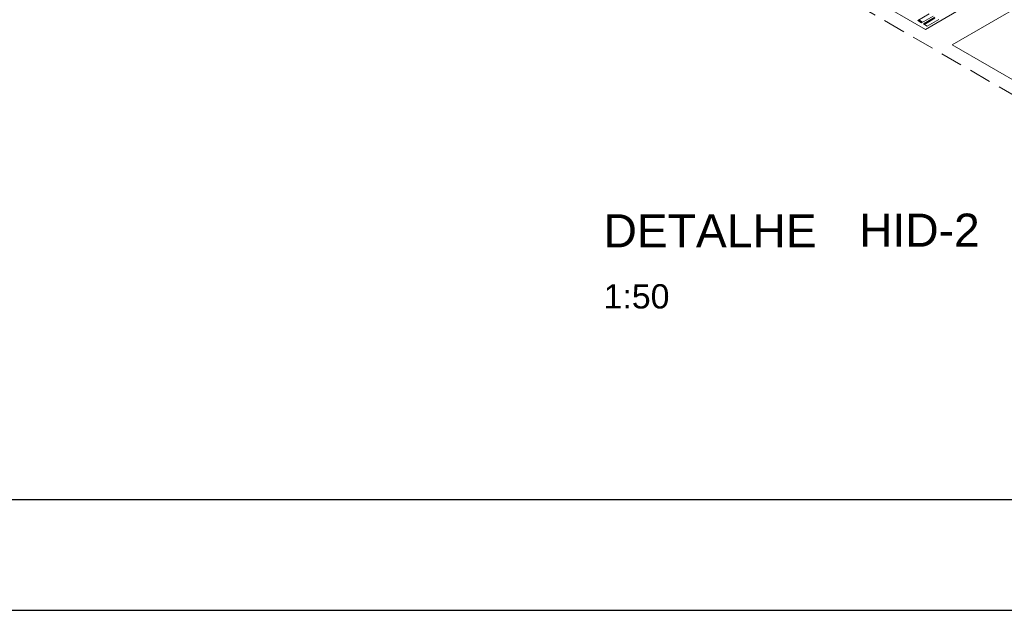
# Model space of a CAD drawing. Header units: millimetres. Extents: x 567 to 934, y -1 to 364.
# Tile 971 of 1056: x 746.6 to 755.54, y 182.27 to 187.62. Entities that reach past the tile are written whole.
import ezdxf

# ---------------------------------------------------------------- set-up
doc = ezdxf.new("R2010")
doc.units = ezdxf.units.MM
doc.header["$MEASUREMENT"] = 0
doc.linetypes.add('JIS_02_2.0', pattern=[0.3, 0.2, -0.1])
doc.linetypes.add('NULL', pattern=[0])
doc.layers.get('0').update_dxf_attribs({"lineweight": 18})
doc.layers.add('ARQ FINA', color=8, linetype='Continuous')
doc.layers.add('FOLHA_PADRÃO', color=7, linetype='Continuous')
doc.layers.add('DI-Área do detalhe', color=10, linetype='JIS_02_2.0', lineweight=0)
doc.layers.add('Textos', color=7, linetype='Continuous', lineweight=9)
doc.styles.add('Arial', font='arial.ttf')
doc.styles.add('ArialBlack', font='txt')

# ---------------------------------------------------------------- blocks, each defined once
blk = doc.blocks.new('A1EST. 1500')
at = {"layer": 'FOLHA_PADRÃO', "color": 1, "linetype": 'Continuous'}
blk.add_line((0, 0), (150.008, 0), dxfattribs=at)
at = {"layer": 'FOLHA_PADRÃO', "color": 6, "linetype": 'Continuous'}
blk.add_lwpolyline([(149, 58.4001), (149, 1), (1, 1), (1, 58.4001), (149, 58.4001)], dxfattribs=at)

msp = doc.modelspace()

# ---------------------------------------------------------------- linework, layer by layer
at = {"layer": 'ARQ FINA', "lineweight": 5}
for p, q in [((757.384, 189.0122), (754.8206, 187.5322)), ((755.0631, 187.3922), (757.4187, 188.7522)), ((754.8206, 187.5322), (754.1798, 187.9022)), ((754.7513, 187.6122), (754.8553, 187.6722)), ((754.786, 187.5922), (754.7513, 187.6122)), ((754.7601, 187.6173), (754.7947, 187.5973)), ((754.8899, 187.6522), (754.786, 187.5922)), ((754.8033, 187.5822), (754.9072, 187.6422)), ((754.8207, 187.5823), (754.9073, 187.6323)), ((754.9419, 187.6222), (754.8379, 187.5622)), ((754.8379, 187.5622), (754.8033, 187.5822)), ((754.812, 187.5873), (754.8207, 187.5823)), ((757.1762, 186.1722), (755.0631, 187.3922))]:
    msp.add_line(p, q, dxfattribs=at)
at = {"layer": 'DI-Área do detalhe'}
msp.add_lwpolyline([(747.1937, 191.8011), (754.8291, 196.2094), (764.8577, 190.4194), (757.2223, 186.0111), (747.1937, 191.8011)], dxfattribs=at)

# ---------------------------------------------------------------- block references
msp.add_blockref('A1EST. 1500', (722.2652, 182.2664))

# ---------------------------------------------------------------- texts
at = {"layer": 'Textos', "linetype": 'NULL', "attachment_point": 7, "line_spacing_factor": 0.6}
for s, insert, char_height, width, style in [('DETALHE', (751.9009, 185.5564), 0.3, 4.380751, 'ArialBlack'), ('HID-2', (754.2193, 185.5621), 0.3, 2.516651, 'ArialBlack'), ('1:50', (751.9009, 184.9991), 0.22, 1.195915, 'Arial')]:
    msp.add_mtext(s, dxfattribs=dict(at, insert=insert, char_height=char_height, width=width, style=style))

doc.saveas('drawing.dxf')
